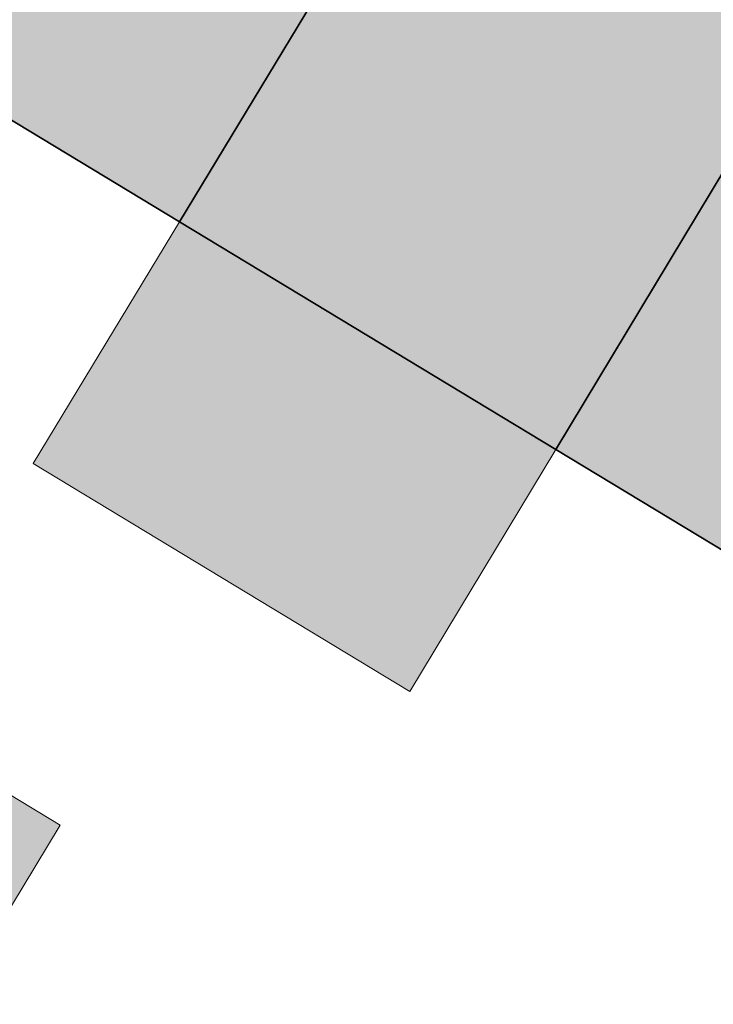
# Model space of a CAD drawing. Header units: metres. Extents: x 125349 to 128236, y 501602 to 503797.
# Tile 482 of 656: x 127245 to 127254, y 502186 to 502198. Entities that reach past the tile are written whole.
import ezdxf

# ---------------------------------------------------------------- set-up
doc = ezdxf.new("R2010")
doc.units = ezdxf.units.M
for name, color, linetype, lineweight in [('B-WE-OG-BEBOUWING-GV', 7, 'CONTINUOUS', 35), ('B-WE-OG-BEBOUWING_OVERBOUWING-GV', 7, 'CONTINUOUS', 18), ('B-WE-OG-TERREIN_ERF-GV', 7, 'CONTINUOUS', 18)]:
    doc.layers.add(name, color=color, linetype=linetype, lineweight=lineweight)
doc.layers.add('B-WE-OG-BEBOUWING-V', color=7, linetype='CONTINUOUS', lineweight=18, true_color=0xcc646e)
doc.layers.add('B-WE-OG-BEBOUWING_OVERBOUWING-V', color=7, linetype='CONTINUOUS', lineweight=18, true_color=0xcc646e)

msp = doc.modelspace()

# ---------------------------------------------------------------- hatches: boundary and pattern name
at = {"layer": 'B-WE-OG-BEBOUWING-V'}
for points in [[(127242.343, 502198.2), (127247.009, 502195.378), (127253.36, 502205.87), (127250.58, 502207.55), (127252.55, 502210.81), (127250.66, 502211.95)], [(127247.009, 502195.378), (127251.688, 502192.549), (127259.98, 502206.308), (127259.981, 502206.309), (127259.98, 502206.31), (127258.1, 502207.44), (127256.13, 502204.19), (127253.36, 502205.87)], [(127257.86, 502192.34), (127262.65, 502200.25), (127259.89, 502201.91), (127261.86, 502205.17), (127259.981, 502206.309), (127259.98, 502206.308), (127251.688, 502192.549), (127256.299, 502189.761)]]:
    msp.add_hatch(color=256, dxfattribs=at).paths.add_polyline_path(points)
at = {"layer": 'B-WE-OG-BEBOUWING_OVERBOUWING-V'}
for points in [[(127251.688, 502192.549), (127247.009, 502195.378), (127245.191, 502192.372), (127249.87, 502189.542)], [(127243.288, 502189.233), (127240.861, 502185.226), (127243.103, 502183.871), (127245.525, 502187.879)]]:
    msp.add_hatch(color=256, dxfattribs=at).paths.add_polyline_path(points)

# ---------------------------------------------------------------- linework, layer by layer
at = {"layer": 'B-WE-OG-BEBOUWING-GV', "flags": 128}
for points in [[(127242.343, 502198.2), (127247.009, 502195.378), (127253.36, 502205.87), (127250.58, 502207.55), (127252.55, 502210.81), (127250.66, 502211.95)], [(127247.009, 502195.378), (127251.688, 502192.549), (127259.98, 502206.308), (127259.981, 502206.309), (127259.98, 502206.31), (127258.1, 502207.44), (127256.13, 502204.19), (127253.36, 502205.87)], [(127257.86, 502192.34), (127262.65, 502200.25), (127259.89, 502201.91), (127261.86, 502205.17), (127259.981, 502206.309), (127259.98, 502206.308), (127251.688, 502192.549), (127256.299, 502189.761)]]:
    msp.add_lwpolyline(points, close=True, dxfattribs=at)
at = {"layer": 'B-WE-OG-BEBOUWING_OVERBOUWING-GV', "flags": 128}
for points in [[(127251.688, 502192.549), (127247.009, 502195.378), (127245.191, 502192.372), (127249.87, 502189.542)], [(127243.288, 502189.233), (127240.861, 502185.226), (127243.103, 502183.871), (127245.525, 502187.879)]]:
    msp.add_lwpolyline(points, close=True, dxfattribs=at)
at = {"layer": 'B-WE-OG-TERREIN_ERF-GV', "flags": 128}
msp.add_lwpolyline([(127271.72, 502183.96), (127267.101, 502186.749), (127267.1, 502186.75), (127262.49, 502189.54), (127260.934, 502186.958), (127256.299, 502189.761), (127251.688, 502192.549), (127247.009, 502195.378), (127242.343, 502198.2), (127237.722, 502200.994), (127233.117, 502203.779)], dxfattribs=at)

doc.saveas('drawing.dxf')
